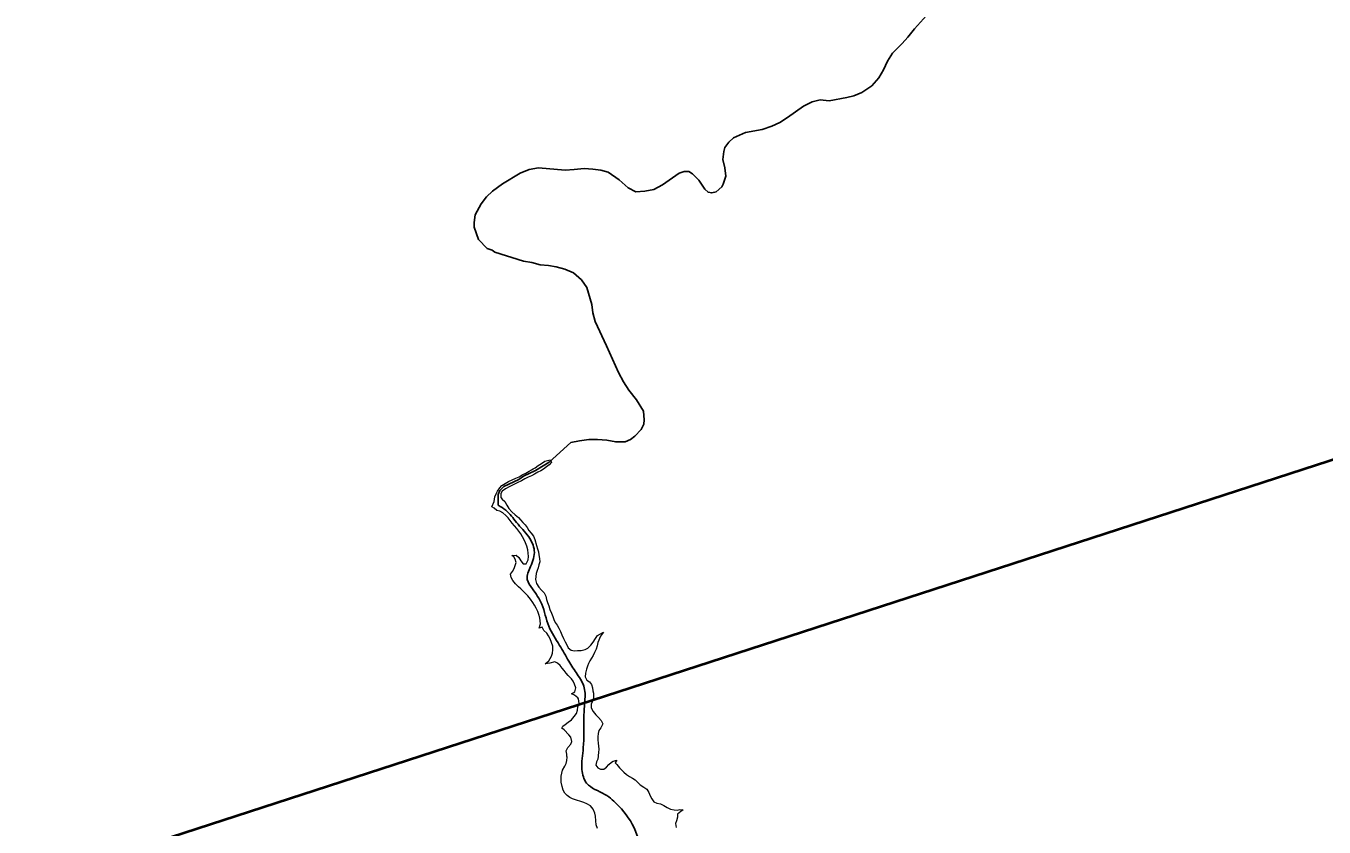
# Model space of a CAD drawing. Extents: x 553962 to 842807, y 8883888 to 9032388.
# Drawn here: x 656788 to 661131, y 8981555 to 8984234 of the extents above; entities that cross this region are included whole.
import ezdxf

# ---------------------------------------------------------------- set-up
doc = ezdxf.new("R2010")
doc.units = 0
doc.header["$LTSCALE"] = 160
for name, color, linetype, lineweight in [('15', 7, 'Continuous', 25), ('21', 7, 'Continuous', 25), ('8', 7, 'Continuous', 13)]:
    doc.layers.add(name, color=color, linetype=linetype, lineweight=lineweight)

msp = doc.modelspace()

# ---------------------------------------------------------------- linework, layer by layer
at = {"layer": '15', "lineweight": 40}
msp.add_line((636526.5, 8974783.6), (662912, 8983353), dxfattribs=at)
at = {"layer": '21'}
for points in [[(659811, 8984280.2), (659760.3, 8984225.2), (659738.2, 8984196.8), (659719.2, 8984175.2), (659687.1, 8984143.2), (659669.9, 8984116.4), (659656.9, 8984087.6), (659641.3, 8984060.6), (659617.9, 8984033.8), (659584.4, 8984011.4), (659557.4, 8984001), (659534.2, 8983994.6), (659474.8, 8983984.1), (659445.3, 8983987.7), (659418.3, 8983980.4), (659389.8, 8983966.1), (659335.5, 8983927.6), (659309.8, 8983911.7), (659283.7, 8983899.2), (659251.3, 8983887.6), (659195.7, 8983877.7), (659155.5, 8983860), (659139.5, 8983845.1), (659125.8, 8983828.2), (659122.8, 8983814.8)], [(659122.8, 8983814.8), (659119.9, 8983787.9), (659126.2, 8983759.2), (659129.9, 8983731.5), (659121, 8983705.4), (659116.1, 8983696.1), (659097.5, 8983679.8), (659082.3, 8983675.8), (659070.4, 8983677.8), (659059.3, 8983688.2), (659039.1, 8983718.7), (659017.6, 8983740.1), (659005.4, 8983747.1), (658990.2, 8983747.1), (658973.1, 8983741.7), (658917.4, 8983702.4), (658888.2, 8983686.8), (658858.3, 8983682.1), (658828.4, 8983679.1), (658802.7, 8983692.3), (658773.2, 8983719.9), (658735.4, 8983745.4), (658711, 8983751.6), (658685.1, 8983755.4), (658655.2, 8983757.7), (658622, 8983753.7), (658592.1, 8983751.7), (658503, 8983759.9), (658472.2, 8983753.6), (658441.5, 8983741.4), (658382.3, 8983706.5), (658349.6, 8983681.7), (658328.9, 8983662.6), (658311.5, 8983639.7), (658291.3, 8983603), (658287.2, 8983576.9), (658287.2, 8983560.8), (658302.3, 8983520.5), (658331.1, 8983490.3), (658347.8, 8983484.8), (658356.8, 8983477.8), (658453, 8983447.7), (658480.7, 8983443.2), (658508.6, 8983434.9), (658536.4, 8983432.6), (658562.4, 8983428.6), (658591.2, 8983421), (658619.8, 8983408.9), (658646.5, 8983385.4), (658664.8, 8983359.3), (658681.7, 8983302.9), (658685.2, 8983274.2), (658692.1, 8983245.6), (658730.4, 8983164.6), (658770, 8983074.8), (658787.5, 8983043.8), (658805.3, 8983016), (658830.2, 8982983.4), (658854.6, 8982945.3), (658856.3, 8982916.5), (658855.3, 8982902.5), (658846.6, 8982884.7), (658824.9, 8982861.8), (658810.3, 8982850.6), (658792.7, 8982843.6)], [(658792.7, 8982843.6), (658761.2, 8982843.1), (658731.2, 8982849.2), (658700.3, 8982851.4), (658671.3, 8982851.4), (658640.4, 8982847), (658611.4, 8982840.7), (658538.2, 8982775.3), (658518.6, 8982763.3), (658493, 8982746.7), (658452.3, 8982728.4), (658437, 8982716.7), (658387.4, 8982693.9), (658373.3, 8982680.5), (658368.1, 8982666.8), (658367.7, 8982630.8)]]:
    msp.add_lwpolyline(points, dxfattribs=at)
msp.add_spline([(658367.7, 8982630.8), (658393.5, 8982614.2), (658429.4, 8982573.5), (658470.1, 8982525.1), (658488.8, 8982479.8), (658476.3, 8982426.6), (658465.4, 8982382.8), (658482.6, 8982351.6), (658513.8, 8982300), (658537.2, 8982226.5), (658573.2, 8982162.4), (658604.4, 8982109.3), (658632.5, 8982065.5), (658656, 8982020.2), (658657.5, 8981970.2), (658654.4, 8981918.6), (658652.8, 8981820.1), (658648.2, 8981746.8), (658663.8, 8981701.4), (658724.7, 8981663.9), (658771.6, 8981624.8), (658827.8, 8981540.4), (658837.2, 8981446.6), (658781, 8981376.3), (658687.2, 8981276.2), (658637.2, 8981199.7), (658581, 8981134), (658473.2, 8981101.2), (658377.9, 8981044.9), (658352.9, 8980991.8), (658240.4, 8980894.8), (657921.8, 8980794.9)], degree=3, dxfattribs=at)
at = {"layer": '8'}
for points in [[(658354.7, 8982644), (658357.4, 8982659), (658360.8, 8982669), (658365.5, 8982678.3), (658373.3, 8982688.9), (658380.7, 8982697.6), (658390.9, 8982704.3), (658402.8, 8982710.4), (658415.2, 8982715.8), (658427.2, 8982721.1), (658438.6, 8982726.3), (658448.4, 8982732.5), (658460.7, 8982738.7), (658471.8, 8982745.4), (658479.7, 8982749.3), (658484.6, 8982753), (658492.1, 8982756.4), (658502.2, 8982763.6), (658513, 8982770.6), (658524.6, 8982778.5), (658541.7, 8982782.4)], [(658541.7, 8982782.4), (658546, 8982775.1), (658538.7, 8982766.1), (658529.6, 8982759.4), (658519.2, 8982752), (658510.9, 8982746.6), (658501, 8982741.2), (658489.4, 8982735.1), (658479.8, 8982729.3), (658468.8, 8982724.4), (658457.7, 8982719.5), (658445.5, 8982712.8), (658431.8, 8982706.1), (658418.5, 8982699.8), (658405.3, 8982692.7), (658392.6, 8982686), (658381.4, 8982678.6), (658377.2, 8982669.8), (658376.8, 8982657), (658381.6, 8982651.5), (658390, 8982643.1), (658397.5, 8982631.1), (658403.8, 8982619.7), (658414.2, 8982609.1), (658424.6, 8982599.2), (658436, 8982590.4), (658443, 8982582.5), (658450, 8982573.8), (658457.9, 8982565.7), (658465.5, 8982557.1), (658471.1, 8982546.8), (658478.4, 8982537.5), (658485.7, 8982527.6), (658491.2, 8982516)], [(658525.7, 8982101), (658537.6, 8982110.6), (658546.7, 8982126.3), (658550, 8982136.7), (658551.1, 8982147.8), (658550.7, 8982160), (658546.8, 8982172), (658542.1, 8982183.6), (658536.3, 8982194), (658530.5, 8982202.8), (658521.3, 8982212.2), (658515.3, 8982222.8), (658504.9, 8982220.3), (658509.8, 8982233.8), (658508.4, 8982244.1), (658507.2, 8982254.9), (658504.4, 8982265.4), (658500.6, 8982276.1), (658495.1, 8982286.4), (658489.2, 8982296.6), (658483.6, 8982305.3), (658476.5, 8982317), (658466.8, 8982328), (658459.8, 8982335.7), (658452.1, 8982343.2), (658443.9, 8982350.9), (658435.9, 8982358.2), (658425.5, 8982368.5), (658416.9, 8982379.7), (658411.4, 8982389.8), (658409.3, 8982400.7), (658415.9, 8982409), (658421.8, 8982419.3), (658425.1, 8982429.8), (658428, 8982440), (658425.4, 8982450.5), (658420.3, 8982458.8), (658413.9, 8982463), (658428.2, 8982463.6), (658437.2, 8982456.6), (658443.9, 8982444.6), (658451.2, 8982434.5), (658462, 8982435.5), (658468, 8982448.7), (658469.3, 8982459.7), (658468.5, 8982470.7), (658466.8, 8982482), (658463.7, 8982493.6), (658459.5, 8982505), (658454.8, 8982515.6), (658449.5, 8982525.7), (658443.6, 8982535.1), (658437.2, 8982544.4), (658429.9, 8982553.4), (658422.5, 8982562.1), (658414.8, 8982570.8), (658407.8, 8982580), (658401.3, 8982588.8), (658394.1, 8982596.2), (658384.1, 8982605.4), (658373.7, 8982611.1), (658363.6, 8982613.3), (658354.1, 8982621), (658346.3, 8982625.4), (658354.6, 8982643.6)], [(658491.2, 8982516), (658496, 8982496.7), (658499.4, 8982484.7), (658502.8, 8982475.7), (658504.5, 8982464.7), (658505.8, 8982453), (658507.1, 8982442), (658504.5, 8982431.4), (658501.8, 8982421.8), (658498.3, 8982412.2), (658494.7, 8982402.6), (658493.6, 8982392.5), (658492.7, 8982382.4), (658496.7, 8982368.7), (658504.2, 8982357.4), (658512.9, 8982346.9), (658522.1, 8982338.4), (658527.3, 8982326.8), (658529.9, 8982315.6), (658533.3, 8982306.2), (658537.2, 8982294.2), (658541, 8982282.6), (658546.6, 8982269.7), (658551.3, 8982258.6), (658554, 8982248.8), (658558.5, 8982239), (658565.3, 8982229.6), (658571.3, 8982220), (658576.1, 8982209.2), (658580.7, 8982197.3), (658586, 8982185.8), (658592.1, 8982174.6), (658597.3, 8982163.8), (658602, 8982154.1), (658612.1, 8982146), (658623.3, 8982144.3), (658633.8, 8982144.8), (658646.1, 8982145.6), (658658.9, 8982149), (658667.9, 8982153.4), (658677.5, 8982162.6), (658685.3, 8982173.2), (658693.5, 8982184.9), (658700.5, 8982194.8), (658720.1, 8982206.6), (658710.3, 8982192.7), (658701.8, 8982172.2), (658698.8, 8982160.7), (658695.5, 8982149.5), (658690.3, 8982138.2), (658685.3, 8982128.4), (658680.2, 8982119.7), (658674.4, 8982111.1), (658670.3, 8982101.8), (658667, 8982092.2), (658664, 8982082.4), (658660.2, 8982068.9), (658659, 8982057.1), (658664.5, 8982046.3), (658673.8, 8982040.6), (658680.4, 8982031.4), (658684, 8982020.4), (658684.8, 8982010.2), (658686.9, 8982002.5), (658687.3, 8981998.3)], [(658634.8, 8981987.2), (658623.5, 8981996), (658613.6, 8981999.9), (658624.6, 8982006.7), (658627.7, 8982019.7), (658623.6, 8982033), (658619.2, 8982042.6), (658613.1, 8982050.5), (658602.6, 8982061.2), (658595.6, 8982069.6), (658588.6, 8982077.8), (658581.7, 8982086.4), (658575.6, 8982095), (658566.5, 8982102.7), (658557, 8982107.3), (658540.6, 8982102.8), (658525.7, 8982101)], [(658598.2, 8981791.6), (658597.4, 8981798.2), (658595.3, 8981809.8), (658601.5, 8981820.2), (658611.2, 8981831.3), (658614.3, 8981840.9), (658611.3, 8981855.2), (658604.6, 8981863), (658588.7, 8981880.3), (658580.7, 8981885.1), (658584.7, 8981892.2), (658592.1, 8981897.7), (658602.5, 8981904.9), (658613.8, 8981913.7), (658622.7, 8981923.9), (658629.7, 8981934.4), (658633.6, 8981945.4), (658634.9, 8981957.2), (658638.8, 8981967.8), (658636.6, 8981983.5), (658634.8, 8981987.2)], [(658687.3, 8981998.3), (658687, 8981988.9), (658685.4, 8981981.1), (658678.9, 8981965.2), (658679.5, 8981953), (658685.7, 8981940.8), (658695, 8981930.2), (658703.3, 8981920.5), (658712.6, 8981910.8), (658717.7, 8981900.1), (658711, 8981886.3), (658705, 8981877.7), (658702.5, 8981867.5), (658701.4, 8981856.7), (658701.6, 8981846.2), (658702, 8981835.5), (658703.6, 8981824.7), (658704.4, 8981814.6), (658704, 8981803.7), (658702.8, 8981793.8), (658702.6, 8981791.2)], [(658699.8, 8981549.7), (658695.7, 8981562), (658694.6, 8981575.4), (658693.2, 8981590.5), (658691, 8981600.9), (658686.3, 8981614.6), (658676.6, 8981626), (658664.3, 8981632.7), (658654.8, 8981636.9), (658644.7, 8981640.5), (658630.4, 8981644.3), (658617, 8981649.2), (658607.7, 8981653.5), (658598.9, 8981660), (658591.5, 8981667.7), (658585.8, 8981677.9), (658582, 8981690.7), (658578.8, 8981704.5), (658578.2, 8981715.1), (658578.8, 8981725.1), (658580.8, 8981735.3), (658583.5, 8981745.3), (658590.9, 8981757.8), (658595.5, 8981767), (658598, 8981777.2), (658598.6, 8981788), (658598.2, 8981791.6)], [(658702.6, 8981791.2), (658701.8, 8981781.8), (658697, 8981772.3), (658694.6, 8981761.6), (658701.2, 8981752.7), (658710, 8981747.8), (658721.2, 8981748.7), (658730.5, 8981754.7), (658737.8, 8981763.9), (658747.5, 8981771.6), (658753, 8981774.6), (658764.6, 8981778.5), (658759.8, 8981769.5), (658765, 8981763.7), (658773.8, 8981752.2), (658781.1, 8981745.5), (658788.7, 8981738.2), (658797.7, 8981730.7), (658807.6, 8981723.9), (658817.6, 8981718.4), (658826.8, 8981712.5), (658835.5, 8981704), (658843.3, 8981696), (658855.6, 8981688.5), (658865.6, 8981681.2), (658871.8, 8981670.5), (658876.6, 8981659.3), (658882, 8981648.5), (658888.9, 8981638.8), (658899.1, 8981634), (658910.7, 8981631.9), (658922.1, 8981626.7)], [(658922.1, 8981626.7), (658933.4, 8981619.8), (658945, 8981614.2), (658956.4, 8981612.2), (658967.1, 8981611.2), (658975.3, 8981612.9), (658986.5, 8981611.8), (658978.5, 8981606.9), (658968.3, 8981597.2), (658967.4, 8981588.1), (658964.5, 8981575.8), (658960.8, 8981566.2), (658963.8, 8981553.4)]]:
    msp.add_lwpolyline(points, dxfattribs=at)

doc.saveas('drawing.dxf')
